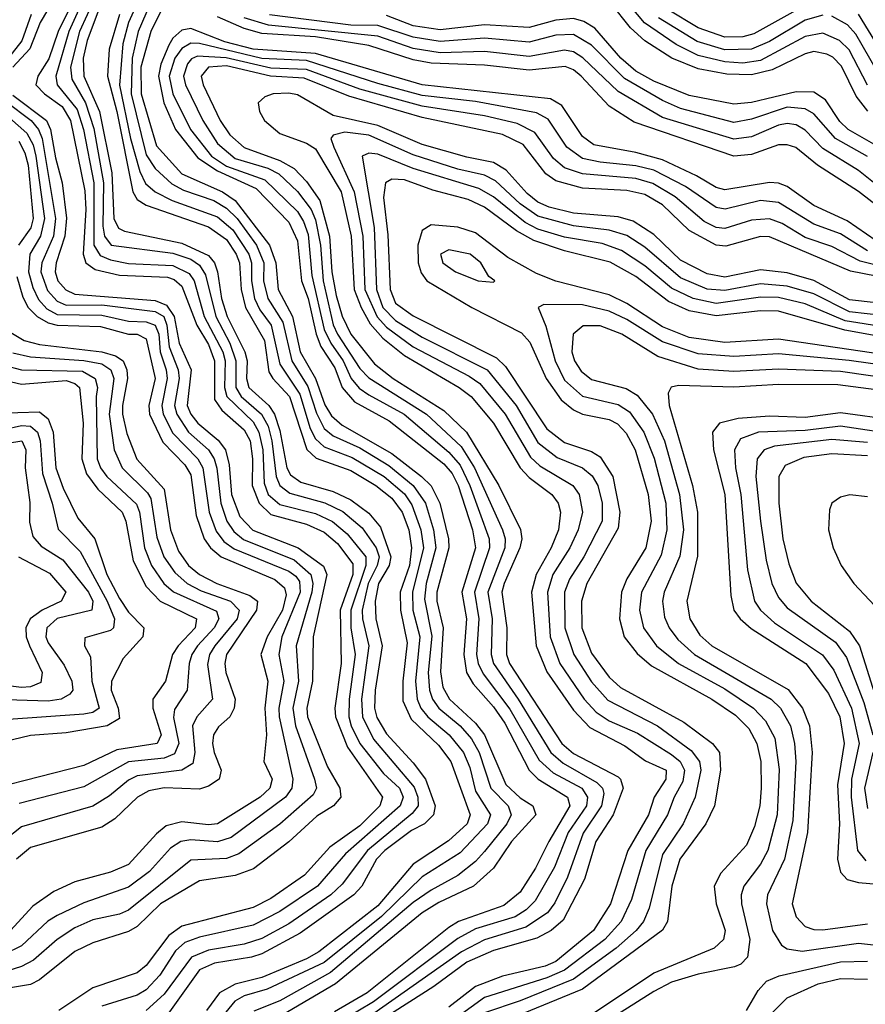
# Model space of a CAD drawing. Header units: inches. Extents: x 501365 to 657855, y 482276 to 547543.
# Tile 574 of 656: x 597006 to 598905, y 511044 to 513257. Entities that reach past the tile are written whole.
import ezdxf

# ---------------------------------------------------------------- set-up
doc = ezdxf.new("R2010")
doc.units = ezdxf.units.IN
doc.header["$MEASUREMENT"] = 0
doc.layers.add('A5591', color=7, linetype='Continuous')

msp = doc.modelspace()

# ---------------------------------------------------------------- linework, layer by layer
at = {"layer": 'A5591', "color": 5}
for points, elevation in [([(597217, 513370), (597157.5, 513210), (597148.5, 513170), (597149.6, 513130), (597184.9, 513050), (597212.4, 512912.4), (597217.4, 512810), (597227.8, 512787.8), (597241.5, 512781.5), (597370, 512754.1), (597430, 512726.9), (597443.2, 512710), (597450.2, 512690.2), (597459.3, 512630), (597471.7, 512590), (597511.4, 512510), (597516.7, 512490), (597515.1, 512450), (597520.6, 512430), (597565.1, 512390), (597578.4, 512370), (597590, 512333.5), (597606.1, 512250), (597614.2, 512234.2), (597637.3, 512217.3), (597710, 512196.4), (597750, 512177.4), (597790, 512148), (597816.1, 512116.1), (597839.3, 512050), (597835.7, 512030), (597812, 511990), (597804.2, 511950), (597805.9, 511910), (597820.2, 511850), (597804.6, 511750), (597803.1, 511710), (597808.4, 511688.4), (597830, 511652.2), (597890, 511586.9), (597917.4, 511550), (597939.2, 511490), (597935.3, 511470), (597914.8, 511450), (597885.6, 511434.4), (597826.3, 511390), (597807.3, 511370), (597774.2, 511310), (597756.3, 511290), (597635.8, 511204.2), (597550, 511157.9), (597526.4, 511150), (597443.2, 511136.8), (597410, 511121.8), (597338.2, 511021.9)], 3580), ([(597295.2, 513350), (597250.3, 513250), (597237.6, 513202.4), (597230.2, 513109.8), (597254.6, 512990), (597275.4, 512915.4), (597288.2, 512888.2), (597310.1, 512870), (597348, 512850), (597450, 512813.5), (597484.6, 512784.6), (597520.6, 512730), (597526.5, 512710), (597526.6, 512670), (597533.4, 512630), (597545, 512605), (597570.5, 512570), (597590, 512482.7), (597635.1, 512415.1), (597658.3, 512338.3), (597670, 512314.5), (597690, 512297.1), (597752.7, 512272.7), (597824.7, 512230), (597870, 512191), (597886.4, 512166.4), (597906.9, 512110), (597912.8, 512070), (597887.9, 511970), (597889.3, 511930), (597904.3, 511870), (597894.9, 511770), (597898.6, 511730), (597907, 511710), (597922.6, 511690), (597970.8, 511650), (598002.5, 511610), (598016.6, 511576.6), (598030, 511523), (598063.1, 511470), (598056.7, 511450), (597995.1, 511384.9), (597910, 511330.4), (597818.2, 511241.8), (597690, 511138), (597561.4, 511078.6), (597510, 511063.1), (597488.9, 511051.1), (597461.9, 511018.1)], 3640), ([(597140.7, 513330), (597092.5, 513230), (597071.5, 513168.5), (597046.2, 513130), (597042.1, 513110), (597061.3, 513090), (597101.2, 513061.2), (597119.7, 513030), (597152.4, 512872.4), (597154.3, 512830), (597148.3, 512730), (597154.2, 512710), (597175.4, 512695.4), (597230, 512682.4), (597337.8, 512677.8), (597353, 512673), (597370, 512658.2), (597403.5, 512570), (597430, 512526.7), (597443.4, 512490), (597443.2, 512403.2), (597459.5, 512379.5), (597510, 512335.4), (597523.5, 512310), (597528.8, 512270), (597528, 512210), (597544.1, 512170), (597570, 512145.1), (597650, 512122.7), (597690, 512104.9), (597719.5, 512079.5), (597753.9, 512033.9), (597754.4, 512010), (597725.4, 511930), (597728.1, 511810), (597713.8, 511710), (597715.1, 511690), (597742.1, 511622.1), (597820.9, 511510), (597814.6, 511490), (597770, 511445.5), (597702.6, 511397.4), (597645.8, 511334.2), (597570, 511281.7), (597530, 511262.1), (597370, 511220.1), (597341.1, 511198.9), (597290, 511131.2), (597270, 511114.6), (597170, 511081.6), (597094, 511030)], 3520), ([(597161.2, 513330), (597116.3, 513230), (597086.8, 513130), (597090, 513110), (597134.8, 513054.8), (597149.1, 513010), (597172.4, 512890), (597172.3, 512750), (597186.4, 512726.4), (597210, 512716.8), (597250, 512709.1), (597350, 512704.6), (597386.6, 512686.6), (597397.7, 512670), (597420.5, 512590), (597462.2, 512510), (597467.2, 512490), (597465.9, 512430), (597470.8, 512410), (597530, 512353.1), (597543.2, 512330), (597551.9, 512290), (597555.1, 512215.1), (597564.3, 512190), (597590, 512167.4), (597670, 512146.8), (597708.7, 512128.7), (597741.7, 512101.7), (597783, 512050), (597783.4, 512030), (597749.5, 511930), (597749.8, 511890), (597759.5, 511830), (597745.7, 511730), (597745.4, 511690), (597750.3, 511670), (597770, 511630), (597822.8, 511562.8), (597859, 511530), (597867.4, 511510), (597860.1, 511490), (597737.8, 511382.2), (597674.7, 511310), (597590, 511253.1), (597530, 511222.1), (597410, 511195), (597377.1, 511182.9), (597355.5, 511164.5), (597320.7, 511110), (597290, 511076.6), (597270, 511064.7), (597190, 511040.3)], 3540), ([(598910, 513109.2), (598869.1, 513189.1), (598847.7, 513210), (598810, 513226.1), (598770, 513218.9), (598670, 513165.2), (598630, 513158.9), (598590, 513161.9), (598530, 513175.9), (598480.8, 513200.8), (598409.6, 513249.6), (598350, 513320.7)], 3560), ([(597086.8, 513310), (597052, 513250), (597028.6, 513191.4), (596990.2, 513150)], 3480), ([(597174.4, 513305.6), (597140, 513230), (597119.8, 513150), (597122.6, 513122.6), (597153.3, 513070), (597172.2, 513012.2), (597194, 512890), (597192.6, 512792.6), (597196.3, 512770), (597211.3, 512750), (597350, 512731.9), (597390, 512718.4), (597410, 512705.3), (597423.3, 512683.3), (597446.5, 512590), (597477.5, 512530), (597491.2, 512490), (597491.3, 512430), (597503.1, 512410), (597549.2, 512370), (597563.6, 512343.6), (597572.1, 512310), (597581.8, 512230), (597590, 512210.1), (597612.8, 512192.8), (597691.1, 512171.1), (597731.8, 512151.8), (597775, 512115), (597806.6, 512070), (597813.4, 512050), (597809.1, 512030), (597788.7, 511990), (597775.4, 511930), (597775.7, 511910), (597790.2, 511850), (597773.9, 511730), (597775.8, 511690), (597800.2, 511640.2), (597892.2, 511532.2), (597899.9, 511510), (597900.8, 511490), (597887.2, 511472.8), (597787, 511390), (597730, 511313.8), (597704.6, 511290), (597610, 511225.2), (597550, 511191.8), (597510, 511179.4), (597430, 511165.6), (597391.7, 511150), (597330, 511067), (597290, 511030)], 3560), ([(597306.1, 513310), (597272, 513230), (597258.2, 513170), (597255.9, 513090), (597290, 512953.3), (597310, 512922.2), (597347.5, 512887.5), (597373.5, 512873.5), (597442.2, 512850), (597470, 512833.2), (597494.5, 512810), (597537.5, 512750), (597553.9, 512710), (597553.6, 512670), (597563.2, 512630), (597596.8, 512576.8), (597617, 512490), (597652.7, 512432.7), (597672.5, 512372.5), (597690, 512338.3), (597710, 512321.9), (597770, 512294.7), (597835.2, 512255.2), (597889.7, 512210), (597917.3, 512170), (597935, 512110), (597940.5, 512070), (597919, 511990), (597914.8, 511954.8), (597931.5, 511871.5), (597923.7, 511790), (597926.3, 511750), (597933.3, 511730), (597947.5, 511710), (597995.5, 511670), (598020.8, 511640.8), (598037.9, 511610), (598063.8, 511530), (598103.1, 511490), (598109.6, 511470), (598100.2, 511450), (598050, 511387.8), (598030, 511365.4), (597990, 511333.3), (597930, 511300.8), (597890, 511273.1), (597704.3, 511115.7), (597590, 511052.3), (597531.4, 511028.6)], 3660), ([(598790, 513299.4), (598654.9, 513225.1), (598630, 513218.2), (598590, 513217.7), (598530, 513238), (598460.5, 513280.5)], 3520), ([(597330, 513291), (597300.2, 513230), (597278.1, 513150), (597279, 513090), (597313, 512973), (597370, 512910), (597461.7, 512870), (597489.8, 512850), (597567.3, 512750), (597581, 512710), (597586.2, 512650), (597618.6, 512590), (597636.2, 512510), (597670.6, 512450.6), (597691.4, 512391.4), (597706.3, 512366.3), (597730, 512345.3), (597842.1, 512282.1), (597908.3, 512230), (597930, 512209.2), (597949.4, 512170), (597969, 512090), (597969.7, 512070), (597943, 511970), (597942.8, 511950), (597957.2, 511890), (597951.4, 511791.4), (597956.6, 511756.6), (597971.1, 511730), (598030, 511676.2), (598049.7, 511650), (598098.1, 511538.1), (598130, 511508.4), (598158.4, 511490), (598165.5, 511470), (598110.3, 511410), (598070.3, 511350), (598025.3, 511310), (597947.4, 511272.6), (597910, 511249.6), (597715.5, 511090), (597535.6, 510984.4)], 3680), ([(598910.9, 513050.9), (598884.9, 513084.9), (598851.9, 513151.9), (598832.2, 513172.2), (598819.1, 513179.1), (598790, 513184.8), (598770, 513179.9), (598695.8, 513144.2), (598650, 513133), (598594.4, 513134.4), (598530, 513145.9), (598470.4, 513170.4), (598410, 513209.1), (598378, 513238), (598334, 513294)], 3580), ([(597031.9, 513268.1), (597010.8, 513209.2), (596963.8, 513150)], 3460), ([(597230, 513268.5), (597206.8, 513190), (597203.1, 513130), (597224.1, 513050), (597260.3, 512870), (597270, 512852.8), (597290, 512839.8), (597430, 512791.3), (597470, 512762.8), (597492.3, 512730), (597499.5, 512710), (597503.2, 512650), (597513.1, 512610), (597555.8, 512535.8), (597565.7, 512465.7), (597574.2, 512450), (597611.9, 512410), (597650.5, 512290.5), (597671.4, 512271.4), (597750, 512243.4), (597805.8, 512210), (597841.6, 512181.6), (597864.8, 512150), (597879.9, 512110), (597886.3, 512070), (597881.2, 512030), (597860.2, 511970), (597860.9, 511930), (597876.5, 511856.5), (597866.2, 511770), (597866.4, 511726.4), (597884.9, 511684.9), (597946.6, 511626.6), (597974.2, 511590), (598018, 511470), (598011.3, 511450), (597968.8, 511411.2), (597890, 511359.4), (597810, 511265.4), (597677.6, 511162.4), (597650, 511146.2), (597550, 511104.5), (597490, 511089.5), (597454.4, 511070), (597425.3, 511030)], 3620), ([(598950, 512823.9), (598890, 512870.6), (598797.7, 512930), (598749.2, 512969.2), (598730, 512975.3), (598710, 512975.1), (598650, 512953.6), (598610, 512949.6), (598386.5, 513026.5), (598330, 513062.4), (598267.1, 513130), (598250, 513143.9), (598231.1, 513151.1), (598150, 513143.3), (598050, 513154.3), (597930, 513158.8), (597890, 513166.4), (597790, 513198.3), (597670, 513218), (597550, 513225.8), (597510, 513236.6), (597450, 513263.3)], 3680), ([(598961.1, 512861.1), (598890, 512917.6), (598810, 512966.9), (598770, 513008.6), (598750, 513020.6), (598730, 513023.5), (598710, 513019.4), (598650, 512993.6), (598610, 512988.4), (598450, 513036.9), (598350, 513095.2), (598271.1, 513171.1), (598250, 513184.5), (598230, 513188.1), (598150, 513174.2), (598050, 513185.2), (597950, 513182.3), (597890, 513192), (597810, 513219.7), (597564.6, 513244.6), (597510, 513260.6)], 3660), ([(598910, 512949.1), (598838.6, 512990), (598790, 513045), (598770, 513056.6), (598730, 513059.9), (598650, 513032.9), (598610, 513025.8), (598490, 513057.1), (598450, 513074.8), (598364.6, 513124.6), (598290, 513199.4), (598250, 513223.1), (598210, 513222), (598150, 513206.2), (598050, 513215), (597950, 513207.7), (597890, 513217.1), (597810, 513243.4), (597750, 513244.2), (597567.3, 513267.3)], 3640), ([(598930, 512973.9), (598866.8, 513010), (598848.1, 513028.1), (598816.3, 513076.3), (598790, 513093.6), (598750, 513094.7), (598650, 513070.3), (598610, 513066.6), (598510, 513086.4), (598430, 513118.8), (598390, 513141.2), (598356.3, 513170), (598297.5, 513237.5), (598272.9, 513252.9), (598250, 513259.1), (598210, 513255.7), (598150, 513238.9), (598050, 513245.2), (597950, 513234), (597890, 513242.8), (597830, 513265.8)], 3620), ([(598810, 513266.9), (598770, 513255.4), (598690, 513207.5), (598650, 513190.1), (598590, 513188.5), (598527.6, 513207.6), (598441.1, 513261.1)], 3540), ([(598950, 513109.4), (598884.2, 513224.2), (598865, 513245), (598830, 513264.4)], 3540), ([(598965.4, 513145.4), (598890, 513269.2)], 3520), ([(598930, 512759.7), (598864.9, 512804.9), (598790, 512839.3), (598730, 512881.9), (598710, 512889.3), (598690, 512891.1), (598590, 512874), (598570, 512879.6), (598526, 512906), (598450, 512941.6), (598390, 512958.2), (598295.7, 512975.7), (598270, 512993.8), (598223.8, 513063.8), (598198.5, 513078.5), (597910, 513110.4), (597670, 513180.7), (597530, 513190.1), (597466.9, 513206.9), (597390, 513236.5), (597370, 513232.9), (597350, 513214.8), (597341, 513199), (597323, 513157), (597317.6, 513130), (597329.2, 513070), (597355.7, 513010), (597406.1, 512946.1), (597450, 512917.2), (597537, 512877), (597610, 512801.4), (597630, 512759.8), (597638.8, 512670), (597654, 512630), (597671.7, 512550), (597682.5, 512522.5), (597714, 512474), (597730.5, 512430), (597758.2, 512398.2), (597835.6, 512355.6), (597958.4, 512258.4), (597977, 512237), (597990.7, 512210), (598023, 512110), (598029.4, 512070), (597998.9, 511970), (598009.2, 511910), (598003.2, 511830), (598009.4, 511790), (598024.2, 511764.2), (598070, 511712.7), (598095.6, 511675.6), (598150.4, 511570.4), (598170.8, 511550), (598236.5, 511510), (598241.6, 511490), (598194.2, 511410), (598164.8, 511350), (598130, 511296.1), (598093.5, 511266.5), (597991.2, 511230), (597970, 511217), (597786.3, 511070), (597712.8, 511027.2)], 3720), ([(598910, 512737), (598850, 512775.5), (598790, 512797.5), (598710, 512846), (598670, 512850.5), (598590.5, 512830.5), (598570, 512834.7), (598501.6, 512881.6), (598430, 512918.5), (598390, 512928.4), (598310, 512936.1), (598270, 512944.8), (598234.9, 512970), (598192.9, 513032.9), (598167, 513047), (598030, 513072.6), (597910, 513086.2), (597810, 513112.9), (597650, 513165.2), (597550, 513169.6), (597410, 513203.3), (597390, 513203.8), (597370, 513192.1), (597354.4, 513170), (597341.8, 513130), (597350, 513090.1), (597389.2, 513010), (597436.6, 512950), (597470, 512927.8), (597556.5, 512896.5), (597630, 512825.5), (597643.5, 512803.5), (597653.6, 512773.6), (597662.1, 512682.1), (597690, 512560.6), (597704.4, 512530), (597732.5, 512490), (597750.6, 512450.6), (597768.6, 512428.6), (597790, 512413.3), (597869.3, 512370), (597970, 512284.8), (597995.5, 512255.6), (598016.9, 512210), (598060.1, 512090), (598061.5, 512070), (598027.6, 511970), (598037.5, 511910), (598031.6, 511830), (598035.5, 511810), (598046.6, 511786.6), (598107.2, 511707.2), (598172.8, 511592.8), (598204.1, 511564.1), (598268.3, 511530), (598281.1, 511510), (598278.9, 511490), (598237.5, 511430), (598207.4, 511352.6), (598163.6, 511276.4), (598143.4, 511256.6), (598118.9, 511241.1), (598030, 511213.7), (597990, 511192.1), (597800.7, 511050), (597730, 511008)], 3740), ([(598930, 512705.1), (598893.8, 512713.8), (598830, 512746.8), (598770, 512767.1), (598718.6, 512798.6), (598690, 512809.4), (598650, 512806.5), (598590, 512787.5), (598570, 512789.8), (598543.3, 512803.4), (598478.3, 512858.3), (598428.3, 512888.3), (598390, 512899.6), (598270.4, 512910.4), (598230, 512923.6), (598204.9, 512944.9), (598163.2, 513003.2), (598123, 513023), (598050, 513040.4), (597910, 513062.3), (597770, 513100.8), (597650, 513144.8), (597570, 513147.9), (597469.3, 513170.7), (597405.5, 513174.5), (597391.7, 513168.3), (597382.7, 513157.3), (597373.5, 513130), (597378.6, 513110), (597417.2, 513030), (597450, 512978.4), (597490, 512944.8), (597563, 512923), (597587.7, 512910), (597630, 512870.5), (597660.6, 512830), (597670, 512806.8), (597681.3, 512750), (597687.4, 512670), (597710, 512571), (597719.6, 512550), (597770, 512472.8), (597790, 512451.8), (597919.4, 512370), (597997.8, 512297.8), (598027.6, 512250), (598090.4, 512110), (598096.3, 512090), (598095.5, 512070), (598057.4, 511970), (598067.4, 511910), (598064.6, 511830), (598069.9, 511810), (598125.3, 511730), (598199.2, 511610), (598226.4, 511586.4), (598302.4, 511542.4), (598315.1, 511530), (598317.8, 511517.8), (598312.6, 511490), (598271.5, 511428.5), (598236.7, 511330), (598208, 511272), (598191.8, 511250), (598142.8, 511217.2), (598050, 511189.2), (597997.9, 511162.1), (597693.1, 510946.9)], 3760), ([(598930, 512680.5), (598871.8, 512691.8), (598690, 512768.7), (598670, 512769.8), (598592, 512748), (598570, 512750), (598510, 512782.8), (598450, 512840.9), (598410, 512863.7), (598370, 512872.9), (598270, 512878.1), (598210, 512894.4), (598187.6, 512910), (598136.5, 512976.5), (598090, 512998.8), (597910, 513036.5), (597744.8, 513084.8), (597645, 513125), (597569.4, 513129.4), (597470, 513153.1), (597430, 513150), (597413.8, 513130), (597418.1, 513110), (597456.4, 513030), (597478, 512998.1), (597510, 512969.5), (597590, 512940.4), (597622, 512922), (597650, 512893.1), (597680.2, 512850), (597701.4, 512770), (597706.7, 512690), (597716.5, 512636.5), (597730.1, 512590.1), (597749.9, 512550), (597803, 512483), (597844.4, 512450), (597958.4, 512378.4), (598009.7, 512329.7), (598082, 512210), (598131.1, 512111.1), (598133.8, 512090), (598129.5, 512070), (598093.8, 511990), (598089.2, 511970), (598100.1, 511890), (598099.7, 511830), (598106.2, 511810), (598224, 511630), (598250, 511607.5), (598350, 511555.6), (598355.8, 511550), (598361.1, 511530), (598338.8, 511470), (598300, 511410), (598274.4, 511325.6), (598226.4, 511233.6), (598199.6, 511210), (598167.3, 511192.7), (598070, 511165.2), (598010, 511138.6), (597936.1, 511083.9), (597820, 511010)], 3780), ([(596990, 513086.7), (597066.3, 513030), (597075.3, 513010), (597085.9, 512945.9), (597101.3, 512890), (597111, 512811), (597107.4, 512770), (597087.7, 512710), (597085.3, 512690), (597091.5, 512670), (597109.2, 512649.3), (597130, 512640.1), (597310, 512625.8), (597335.5, 512615.5), (597353.1, 512590), (597364, 512530), (597391.1, 512470), (597381.9, 512390), (597390, 512370), (597405.6, 512350), (597451.6, 512311.6), (597468, 512290), (597476.5, 512256.5), (597481.3, 512190), (597500.5, 512140.5), (597529.3, 512109.3), (597631.3, 512070), (597688.6, 512028.6), (597695.9, 512010), (597664.9, 511870), (597663.4, 511770), (597650.8, 511710), (597652.1, 511690), (597697.6, 511577.6), (597724.9, 511530), (597727.5, 511510), (597710.4, 511490), (597673.4, 511466.6), (597610, 511409.4), (597531.2, 511348.8), (597490, 511333.9), (597410, 511321.8), (597322.2, 511270), (597270, 511219.1), (597250, 511208), (597170, 511182.7), (597130, 511162.9), (597050, 511099.2), (597030, 511088.5), (596876.8, 511063.2)], 3480), ([(596973.8, 513073.8), (597031.5, 513030), (597047.9, 513010), (597055.9, 512990), (597086.5, 512810), (597081.7, 512770), (597055.3, 512710), (597053.6, 512690), (597068.4, 512648.4), (597090, 512624.4), (597110, 512615.4), (597190, 512615.7), (597310, 512600.7), (597329.4, 512589.4), (597336.3, 512570), (597341.4, 512521.4), (597361.9, 512470), (597363.7, 512450), (597353.4, 512390), (597358.6, 512370), (597384.9, 512330), (597429.8, 512290), (597442.5, 512270), (597448.9, 512248.9), (597457.7, 512170), (597470.8, 512130), (597486.7, 512106.7), (597508.8, 512088.8), (597622.7, 512042.7), (597660.1, 512010), (597664.2, 511990), (597661.7, 511970), (597626.5, 511850), (597632.1, 511770), (597619, 511710), (597625.2, 511670), (597668.1, 511550), (597672.4, 511530), (597664.9, 511515.1), (597590, 511448.8), (597497.9, 511382.2), (597470, 511372.2), (597390, 511368), (597250, 511255.7), (597230, 511246.9), (597170, 511234), (597130, 511215.7), (597090, 511189.9), (597036.7, 511143.3), (597010, 511129), (596965.1, 511114.9)], 3460), ([(598930, 512620.3), (598870, 512627), (598790, 512670.3), (598730, 512687.9), (598670, 512694.4), (598590, 512678.4), (598550, 512685.5), (598490, 512716.5), (598430, 512773.7), (598383.9, 512803.9), (598350, 512813.4), (598250, 512822), (598195.2, 512835.2), (598170, 512846.4), (598145.9, 512865.9), (598098.4, 512918.4), (598070, 512935.8), (598010, 512947.5), (597910, 512976.1), (597810, 513019.1), (597710, 513041.1), (597630, 513087.6), (597610, 513091.6), (597575.2, 513090), (597556.7, 513083.3), (597541.7, 513070), (597544.3, 513050), (597555.4, 513030), (597590, 513000.9), (597650, 512979.5), (597670, 512966.6), (597728, 512870), (597750.7, 512770), (597757.4, 512650), (597772.5, 512610), (597793, 512573), (597821.3, 512541.3), (597870, 512501.7), (597993.3, 512430), (598020.2, 512410), (598070.2, 512350), (598130, 512249.6), (598150, 512228.1), (598200.9, 512190), (598215.3, 512170), (598220.4, 512150), (598216.3, 512110), (598200, 512070), (598165.8, 512010), (598155.5, 511970), (598166.1, 511850), (598190, 511791.4), (598250, 511705.5), (598286.2, 511666.2), (598365, 511625), (598411.4, 511591.4), (598457.9, 511570), (598457.1, 511550), (598430.9, 511510), (598418.3, 511470), (598371.7, 511390), (598333.2, 511270), (598294.8, 511210), (598210, 511140.2), (598186.2, 511130), (598090, 511107.7), (598030, 511084.3), (597970, 511037.6)], 3820), ([(596970, 513047.6), (597021.6, 513001.6), (597035.7, 512975.7), (597042.1, 512950), (597061.3, 512810), (597052.5, 512770), (597028.9, 512730), (597025.6, 512690), (597035, 512655), (597048.2, 512628.2), (597066.9, 512606.9), (597090, 512594), (597190, 512592.7), (597250, 512579.1), (597290, 512577.8), (597310.4, 512570.4), (597318, 512550), (597321.1, 512510), (597334.8, 512470), (597337, 512450), (597324.9, 512390), (597328, 512370), (597350, 512327.9), (597405.8, 512270), (597417.2, 512250), (597431.7, 512150), (597447.2, 512107.2), (597464.4, 512084.4), (597487.3, 512067.3), (597610, 512017.6), (597626.3, 512006.3), (597634, 511994), (597635.8, 511970), (597595, 511870), (597587.8, 511830), (597599.1, 511770), (597587.7, 511710), (597588.3, 511690), (597619.7, 511550), (597617.4, 511530), (597603, 511510), (597480.8, 511419.2), (597450, 511409.2), (597390, 511413.9), (597367.5, 511410), (597344.9, 511395.1), (597297.5, 511342.5), (597250, 511307.5), (597150, 511272.5), (597090, 511244.1), (597069.1, 511230.9), (597010, 511175.5), (596970, 511155.8)], 3440), ([(598948.9, 512591.1), (598870, 512599.9), (598790, 512640.8), (598730, 512658.2), (598670, 512662.8), (598590, 512648.2), (598550, 512651.3), (598490, 512676.4), (598410, 512745.1), (598370, 512771.9), (598330, 512784), (598250, 512793.4), (598170, 512815.2), (598130, 512842.6), (598074.5, 512894.5), (598050, 512907.3), (597990, 512920.9), (597890, 512952.7), (597790, 512996.8), (597736.4, 513003.6), (597710, 512997.5), (597705, 512990), (597711.2, 512970), (597757.5, 512870), (597776.8, 512770), (597781.3, 512650), (597808.7, 512588.7), (597830, 512565.9), (597890, 512521.3), (598015.5, 512455.5), (598039.1, 512439.1), (598096.2, 512370), (598153.3, 512273.3), (598174.5, 512254.5), (598248.3, 512210), (598262.7, 512190), (598269.8, 512150), (598260.7, 512110), (598241.4, 512070), (598203.6, 512010), (598191.2, 511970), (598197.4, 511870), (598219.4, 511810), (598274, 511730), (598300.4, 511700.4), (598330, 511680.9), (598393.7, 511653.7), (598470, 511605.4), (598489.2, 511590), (598498.9, 511570), (598495.5, 511544.5), (598476.1, 511510), (598461, 511470), (598412.3, 511390), (598380.4, 511279.5), (598356.8, 511230), (598320.5, 511190), (598230, 511120.6), (598190, 511103.5), (598050, 511059.6), (597990, 511016.3)], 3840), ([(597003.9, 512983.9), (597017.6, 512957.6), (597024.9, 512930), (597036.2, 512810), (597031.1, 512788.9), (597003.4, 512750)], 3420), ([(598950, 512565.7), (598860.2, 512580.2), (598770, 512618), (598710, 512632.4), (598670, 512633.1), (598570, 512619.1), (598518.5, 512630), (598470, 512653.4), (598410, 512703.6), (598357.8, 512737.8), (598313.9, 512753.9), (598230, 512768), (598170, 512785.9), (598141.3, 512801.2), (598070, 512858.6), (598037.2, 512877.2), (597890, 512922.4), (597810, 512954.3), (597790, 512956.5), (597775.1, 512950), (597802.4, 512790), (597807.2, 512650), (597821.6, 512610), (597850, 512581), (597910, 512543), (598055.7, 512470), (598120.9, 512390), (598170, 512306.7), (598213.2, 512273.2), (598270, 512249.8), (598291.8, 512231.8), (598304.2, 512210), (598314.5, 512170), (598314.3, 512130), (598273.3, 512050), (598240.8, 511999.2), (598230, 511970), (598230.4, 511890), (598250.3, 511830), (598290, 511768.8), (598327.3, 511727.3), (598438.9, 511670), (598514.4, 511614.4), (598532.8, 511590), (598536.1, 511570), (598523, 511510), (598496.1, 511450), (598450, 511380.7), (598419.5, 511260.5), (598407, 511230), (598390.9, 511210), (598345.6, 511170), (598250, 511100.7), (598130, 511051.9), (598050, 511025)], 3860), ([(598930, 512546), (598859.2, 512559.2), (598710, 512602), (598670, 512602.1), (598570, 512591), (598510, 512602.5), (598463.6, 512623.6), (598390, 512679.7), (598332.1, 512712.1), (598230, 512737.3), (598160.4, 512760.4), (598122, 512782), (598050, 512835.1), (598012.9, 512852.9), (597933.7, 512873.7), (597870, 512896.4), (597841.8, 512898.2), (597827.7, 512890), (597823, 512857), (597832.9, 512772.9), (597838, 512650), (597850, 512619.8), (597890, 512591.5), (598076.9, 512496.9), (598097.1, 512477.1), (598190, 512337.5), (598230, 512306.6), (598290, 512286.6), (598310, 512274.5), (598338.3, 512230), (598354.2, 512150), (598350, 512114.1), (598279.5, 511990), (598267.8, 511950), (598268.9, 511890), (598290, 511833.5), (598330, 511779.3), (598355.7, 511755.7), (598497.8, 511677.8), (598561.8, 511630), (598577.7, 511610), (598580.3, 511570), (598566.7, 511490), (598547.4, 511450), (598488.5, 511370), (598471.1, 511310), (598460.8, 511230), (598449.5, 511210.5), (598270, 511078.5), (598136.7, 511023.3)], 3880), ([(598970, 512500.6), (598710, 512538.4), (598590, 512531.5), (598510, 512542.8), (598450, 512566.3), (598370, 512618.6), (598330, 512638.1), (598210, 512669.3), (598166.5, 512686.5), (598102, 512722), (598030, 512777.6), (597990, 512790.1), (597930, 512796), (597910, 512783.1), (597900.1, 512750), (597900.7, 512710), (597907.7, 512687.7), (597920.4, 512670), (598021.3, 512610), (598133.2, 512553.2), (598152, 512532), (598188.7, 512450), (598222.4, 512402.4), (598250, 512379.8), (598270, 512370), (598330, 512357.9), (598348.8, 512348.8), (598367.8, 512327.8), (598388.1, 512290), (598417.5, 512190), (598424.5, 512130), (598412.1, 512070), (598370, 512000.1), (598358, 511970), (598353.4, 511910), (598363.7, 511870), (598392.7, 511832.7), (598424.9, 511804.9), (598560.4, 511730), (598613.7, 511693.7), (598643.7, 511663.7), (598661.5, 511630), (598670.5, 511590), (598671.7, 511530), (598668.4, 511490), (598656.1, 511443.9), (598638.3, 511401.7), (598580.8, 511339.2), (598565.9, 511310), (598570, 511270.2), (598590.3, 511210), (598586.7, 511190), (598565.8, 511170), (598430, 511114.3), (598290, 511020.7)], 3920), ([(596999.3, 512679.3), (597012.8, 512632.8), (597025.1, 512610), (597045.2, 512590), (597070, 512575.6), (597090.3, 512570.3), (597187, 512567), (597250, 512549.9), (597270, 512549.7), (597290, 512539.7), (597310.2, 512450), (597295.5, 512390), (597297.4, 512370), (597327.6, 512307.6), (597376.4, 512256.4), (597390, 512233.9), (597402.3, 512142.3), (597420.4, 512090), (597434.4, 512070), (597458.5, 512050), (597578.7, 511998.7), (597600.3, 511980.3), (597604.5, 511964.5), (597596.1, 511930), (597561.6, 511870), (597547.3, 511830), (597563.3, 511770), (597556.5, 511710), (597560.5, 511650), (597554.4, 511590), (597573.1, 511550), (597567.7, 511530), (597545.9, 511510), (597450, 511450), (597430, 511447.2), (597370, 511454), (597335.1, 511444.9), (597312.9, 511427.1), (597250, 511358.5), (597210, 511341.1), (597130, 511319.7), (597082.2, 511297.8), (597035.3, 511264.7), (596984.8, 511210)], 3420), ([(598970, 512476.3), (598868.9, 512491.1), (598710, 512505.7), (598610, 512499.7), (598530, 512505.9), (598450, 512532.6), (598370, 512582.7), (598330, 512601.8), (598270, 512616.2), (598183.3, 512616.7), (598170.4, 512609.6), (598187.7, 512567.7), (598208.7, 512490), (598230, 512446.8), (598270, 512410.7), (598350, 512391.7), (598375.8, 512375.8), (598408.1, 512330), (598431.1, 512271.1), (598457.5, 512170), (598459.8, 512110), (598446.7, 512053.3), (598402.9, 511970), (598397.8, 511930), (598406.9, 511890), (598436.3, 511850), (598485.9, 511810), (598590, 511753.4), (598654.3, 511710), (598681.5, 511681.5), (598701.9, 511641.9), (598711.9, 511571.9), (598707.5, 511470), (598686.6, 511390), (598670, 511359.3), (598632.4, 511310), (598626.3, 511290), (598627.2, 511270), (598646.3, 511190), (598640.8, 511150), (598625.6, 511134.4), (598611.4, 511128.6), (598530, 511112.3), (598470, 511093.7), (598430, 511073), (598305.8, 510994.2)], 3940), ([(598990, 512445.9), (598850, 512465.9), (598710, 512471.2), (598610, 512466.1), (598530, 512471.5), (598439.5, 512499.5), (598358.1, 512550), (598310, 512568.4), (598271.5, 512568.5), (598248.8, 512550), (598246.4, 512510), (598252, 512490), (598266.8, 512466.8), (598290, 512448.1), (598367.8, 512427.8), (598393, 512413), (598427.6, 512370), (598454.3, 512310), (598487.8, 512190), (598496.8, 512110), (598489, 512051), (598453.7, 511970), (598449.8, 511950), (598454.3, 511914.3), (598465, 511890), (598484, 511864), (598521.4, 511830), (598693.8, 511730), (598714.8, 511710), (598737.1, 511670), (598746.4, 511630), (598749.1, 511590), (598742.6, 511457.4), (598723.5, 511370), (598686, 511290), (598683.3, 511270), (598697.1, 511210), (598717.2, 511177.2), (598730, 511168.8), (598763.9, 511163.9), (598890, 511181.3), (598950, 511174.9)], 3960), ([(596978.1, 512558.1), (597015.6, 512535.6), (597050, 512527), (597190, 512510.2), (597221, 512501), (597238, 512490), (597246.3, 512470), (597248.3, 512450), (597236.6, 512390), (597236.4, 512370), (597246.5, 512326.5), (597269, 512269), (597330, 512201.6), (597344.2, 512110), (597362.2, 512062.2), (597384.8, 512030), (597409.6, 512009.6), (597448.3, 511990), (597522.5, 511962.5), (597539.8, 511950), (597538, 511930), (597470.4, 511830), (597466.3, 511810), (597468.6, 511790), (597490, 511730), (597487.6, 511710), (597477.9, 511690), (597452.5, 511667.5), (597441, 511650), (597438.7, 511630), (597442.8, 511610), (597458.1, 511570), (597453.9, 511550), (597430, 511534.2), (597410, 511527.9), (597330, 511530.7), (597295.8, 511524.2), (597270.5, 511509.5), (597219.2, 511460.8), (597190, 511442.1), (597030, 511396.5), (596998.6, 511370)], 3380), ([(596990, 512507.8), (597030, 512499.4), (597150, 512490.8), (597190, 512483), (597210.2, 512470.2), (597216.9, 512450), (597206.7, 512370), (597218, 512290), (597235.7, 512250), (597293.1, 512193.1), (597300.4, 512180.4), (597314.2, 512094.2), (597329.8, 512050), (597354.2, 512014.2), (597382.1, 511990), (597413.3, 511973.3), (597479.5, 511950), (597499, 511930), (597494.5, 511910), (597443.8, 511850), (597432.5, 511830), (597427.6, 511807.6), (597439.2, 511730), (597403.4, 511690), (597394.3, 511670), (597399.5, 511610), (597395, 511585), (597369.9, 511570.1), (597270, 511557.7), (597250, 511547.6), (597207.6, 511512.4), (597170, 511489.1), (597010, 511443), (596970, 511411.4)], 3360), ([(596970, 512480.2), (597010, 512469.9), (597146.7, 512466.7), (597175.1, 512450), (597180.9, 512430), (597177.2, 512410), (597180.1, 512270), (597187.3, 512250), (597201.5, 512230), (597268.1, 512168.1), (597275.2, 512150), (597286.4, 512070), (597301.6, 512030), (597329.8, 511990), (597351, 511971), (597447.8, 511927.8), (597453.4, 511910), (597442.7, 511890), (597405, 511850), (597392.3, 511830), (597386.4, 511810), (597382.3, 511750), (597353.7, 511706.3), (597351.4, 511688.6), (597363.1, 511630), (597353.3, 511606.7), (597330, 511597.6), (597250, 511588.8), (597150, 511532.7), (597004.6, 511495.4)], 3340), ([(596951.1, 512451.1), (597010, 512437.8), (597110, 512446), (597130, 512439.2), (597140, 512430), (597148, 512350), (597145, 512270), (597156, 512236), (597181.4, 512201.4), (597236, 512150), (597243.9, 512130), (597260.8, 512040.8), (597290, 511983.3), (597321.6, 511950), (597402.7, 511910), (597399.8, 511890), (597361.7, 511850), (597348.7, 511830), (597333.2, 511770), (597304.7, 511730), (597304.5, 511710), (597323.4, 511650), (597314.9, 511630), (597223.9, 511616.1), (597150, 511580.6), (596950, 511530.2)], 3320), ([(599010, 512414.2), (598843.5, 512436.5), (598710, 512437), (598610, 512430.7), (598485.7, 512434.3), (598469.4, 512430.6), (598462.5, 512417.5), (598464.9, 512390), (598516.9, 512210), (598528.4, 512150), (598528.7, 512051.3), (598504.6, 511950), (598511.4, 511910), (598533.8, 511873.8), (598560.8, 511850), (598731.9, 511751.9), (598764.5, 511710), (598779.7, 511670), (598785.8, 511610), (598775.3, 511430), (598740.8, 511270), (598750, 511240.5), (598770, 511219.2), (598790, 511212.1), (598810, 511211.3), (598910, 511224.7)], 3980), ([(596952.2, 512372.2), (597050, 512375.8), (597070, 512359.6), (597080.6, 512330), (597087, 512250), (597103.8, 512203.8), (597136.4, 512136.4), (597174.2, 512090), (597201.8, 512010), (597230, 511956.3), (597250, 511925.4), (597284.8, 511890), (597282.7, 511870), (597238.4, 511821.6), (597212.2, 511770), (597211.5, 511750), (597226.7, 511710), (597230, 511686.7), (597201.9, 511670), (597110, 511654.4), (597030, 511648.3), (596930, 511624)], 3280), ([(598970, 512356.7), (598850, 512372.9), (598770, 512363), (598690, 512366.1), (598619.8, 512360.2), (598578, 512350), (598561.8, 512330), (598564.7, 512290), (598589.7, 512190), (598603.1, 511963.1), (598610.2, 511930.2), (598624.4, 511910), (598648.7, 511888.7), (598772.1, 511810), (598822.9, 511742.9), (598848.3, 511690), (598857.8, 511630), (598843, 511537), (598847.2, 511450), (598843.2, 511370), (598850, 511341.4), (598864.9, 511324.9), (598890, 511317.7), (598950, 511312.6)], 4020), ([(596970, 512336.1), (597010, 512344.7), (597030, 512343.3), (597045.7, 512330), (597051.8, 512310), (597056.8, 512236.8), (597078.9, 512170), (597092, 512112), (597141.4, 512061.4), (597202.6, 511950), (597218.4, 511910), (597216.6, 511890), (597210, 511883.8), (597152.3, 511867.7), (597151.6, 511850), (597164.9, 511824.9), (597167.8, 511770), (597184.3, 511710), (597170, 511699.8), (597150, 511696.5), (596970, 511683.3)], 3260), ([(598990, 512322.1), (598850, 512342.9), (598770, 512333.4), (598665.8, 512330), (598625.2, 512314.8), (598611.7, 512290), (598614, 512250), (598625.5, 512190), (598640.8, 512020.8), (598656.4, 511950), (598669.7, 511929.7), (598701.1, 511901.1), (598809.1, 511829.1), (598835, 511795), (598874.5, 511710), (598891.5, 511630), (598874.6, 511550), (598873.6, 511510), (598888.1, 511390), (598906.7, 511366.7)], 4040), ([(596950, 512300.3), (597010.7, 512310), (597019.3, 512290), (597018.1, 512250), (597028.5, 512171.5), (597027.5, 512127.5), (597035.2, 512095.2), (597053.9, 512073.9), (597102.8, 512042.8), (597160.5, 511970), (597170.2, 511950), (597168.1, 511930), (597090, 511911.2), (597067.1, 511890), (597064.6, 511870), (597070, 511856.2), (597106, 511806), (597122.9, 511770), (597125.1, 511750), (597118.7, 511741.3), (597098.9, 511730), (597070, 511725.6), (596951.2, 511728.8)], 3240), ([(598910, 512306.3), (598830, 512313.2), (598701.5, 512298.5), (598678.4, 512290), (598662.1, 512270), (598659.8, 512230), (598669.6, 512130), (598682.5, 512042.5), (598695.2, 511990), (598710, 511958), (598730, 511935), (598838.1, 511858.1), (598863.3, 511823.3), (598902.2, 511722.2), (598922.1, 511650)], 4060), ([(598910, 512276.3), (598830, 512281), (598767, 512273), (598725.4, 512254.6), (598711.3, 512230), (598711.2, 512170), (598719.9, 512090), (598733.8, 512033.8), (598750.2, 511990.2), (598783.6, 511950), (598870, 511882.5), (598892, 511850), (598954.9, 511650)], 4080), ([(598910, 512184.8), (598870.8, 512189.2), (598850, 512183.7), (598830.1, 512170), (598824.6, 512155.4), (598822.9, 512110), (598833.2, 512070), (598850.8, 512030), (598879.5, 511990), (598950, 511915.2)], 4120), ([(597003.4, 512050), (597072.6, 512012.6), (597109.4, 511970), (597098.7, 511950), (597055.9, 511930), (597029.3, 511910.7), (597019.2, 511890), (597020.4, 511870), (597027.6, 511850), (597056.5, 511790), (597053, 511767), (597030, 511757.3), (597010, 511755.9), (596912.3, 511767.7)], 3220), ([(598922, 511610), (598903.7, 511530), (598910, 511484.3)], 4060), ([(598638.6, 511030), (598665, 511075), (598683.5, 511096.5), (598712.1, 511107.9), (598850, 511139.4), (598910, 511141.2)], 3940), ([(598655.6, 510984.4), (598730, 511058.8), (598799.6, 511090), (598850, 511102.3), (598910, 511100.9)], 3920)]:
    msp.add_lwpolyline(points, dxfattribs=dict(at, elevation=elevation))
at = {"layer": 'A5591', "color": 5, "elevation": 3940}
msp.add_lwpolyline([(597970, 512739.7), (597951.1, 512730), (597956.6, 512710), (597985, 512690), (598035.5, 512670), (598070, 512666.7), (598072.8, 512670), (598059.7, 512679.7), (598041.5, 512710), (598017.5, 512730)], close=True, dxfattribs=at)

doc.saveas('drawing.dxf')
